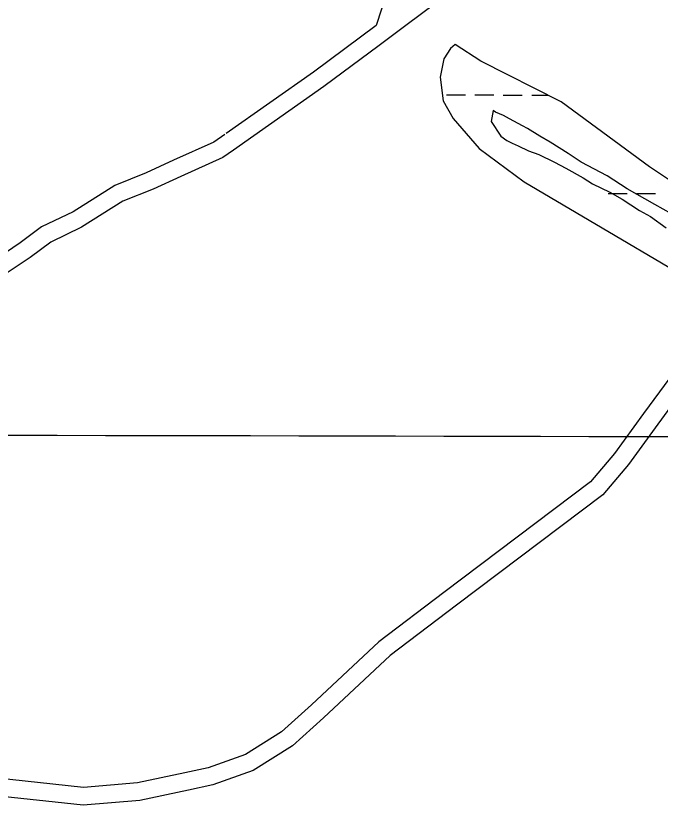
# Model space of a CAD drawing. Extents: x 3187622 to 3225504, y 800805 to 826213.
# Drawn here: x 3205252 to 3206343, y 817715 to 819050 of the extents above; entities that cross this region are included whole.
import ezdxf

# ---------------------------------------------------------------- set-up
doc = ezdxf.new("R2010")
doc.units = 0
for name, color, linetype in [('V-GRID-MAJR', 7, 'Continuous'), ('V-ROAD-CNTR', 7, 'Continuous'), ('V-SITE-VEGE', 7, 'Continuous'), ('V-WETL-SWMP', 7, 'Continuous')]:
    doc.layers.add(name, color=color, linetype=linetype)

msp = doc.modelspace()

# ---------------------------------------------------------------- linework, layer by layer
at = {"layer": 'V-GRID-MAJR'}
msp.add_spline([(3191823.839, 818371.837), (3197059.682, 818359.272), (3202295.526, 818347.468), (3207531.372, 818336.426), (3212767.22, 818326.145), (3218003.0700000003, 818316.626), (3223238.92, 818307.868), (3223238.921, 818307.868)], degree=3, dxfattribs=at)
at = {"layer": 'V-ROAD-CNTR'}
for points in [[(3208990.05498294, 821071.3228299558), (3208942.623077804, 821038.5518954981), (3208790.025383, 820959.477053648), (3208748.9964650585, 820932.459107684), (3208662.3796382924, 820882.0812084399), (3208528.303906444, 820796.3883798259), (3208407.3671483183, 820683.6866052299), (3208292.522378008, 820613.580745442), (3208158.32164641, 820551.2118701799), (3207971.666019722, 820404.213164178), (3207762.699437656, 820274.435423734), (3207547.325868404, 820130.86771087), (3207226.987509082, 819921.7841290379), (3207073.332816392, 819828.6393153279), (3206915.146132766, 819706.447559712), (3206747.70946764, 819603.6947652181), (3206519.8379233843, 819447.9190767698), (3206316.252330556, 819317.17433826), (3206097.4657681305, 819172.0866284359), (3205914.6881336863, 819035.570901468)], [(3205170.221622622, 819387.1591982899), (3205259.9754431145, 819474.9460227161), (3205321.241320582, 819519.390933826), (3205366.883229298, 819551.9888686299), (3205418.873125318, 819608.500755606), (3205497.619967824, 819689.881592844), (3205557.83684739, 819746.3824798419), (3205589.7247836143, 819793.6733852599), (3205615.8247314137, 819802.297368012), (3205637.059688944, 819783.015406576), (3205716.159530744, 819712.6415473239), (3205806.445350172, 819614.3487439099), (3205897.379168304, 819557.8958568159), (3205968.3590263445, 819493.4589856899), (3206024.9759131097, 819469.97903265), (3206099.0677649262, 819408.96915467), (3206085.4807921, 819378.3272159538), (3206043.3178764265, 819346.870278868), (3206008.66094574, 819297.6143773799), (3205966.405030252, 819212.223548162), (3205889.179184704, 819115.5137415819), (3205862.629237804, 819034.131904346)], [(3205862.629237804, 819034.131904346), (3205756.5164500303, 818954.8760628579), (3205608.389746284, 818851.2052702)], [(3205914.6881336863, 819035.570901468), (3205867.387228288, 819000.2419721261)], [(3205867.387228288, 819000.2419721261), (3205774.0984148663, 818930.5641114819), (3205620.89672127, 818823.341325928)], [(3205606.347750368, 818849.7762730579), (3205587.788787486, 818836.787299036), (3205519.548923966, 818806.1043604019), (3205473.185016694, 818784.5684034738), (3205419.793123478, 818763.56044549), (3205349.296264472, 818719.0065345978), (3205296.1813707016, 818693.39058583), (3205259.700443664, 818666.24064013), (3205211.2565405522, 818633.798705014), (3205163.11263684, 818602.962766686), (3205142.6966776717, 818585.3368019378)], [(3205620.89672127, 818823.341325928), (3205602.6727577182, 818810.5873514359), (3205532.018899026, 818778.818414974), (3205485.00699305, 818756.9804586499), (3205433.4190962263, 818736.6824992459), (3205363.874235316, 818692.7305871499), (3205311.793339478, 818667.6126373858), (3205277.0124090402, 818641.7286891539), (3205227.694507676, 818608.7007552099), (3205181.096600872, 818578.8548149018), (3205161.435640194, 818561.8818488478)], [(3206523.2649165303, 818584.1048044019), (3206474.638013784, 818565.691841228), (3206424.4421141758, 818528.166916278), (3206398.82516541, 818492.3899878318), (3206359.5632439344, 818438.1480963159), (3206315.1903326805, 818377.7142171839), (3206266.1024308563, 818310.128352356), (3206225.144512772, 818262.085448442), (3205977.223008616, 818074.827822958)], [(3206535.463892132, 818556.64585932), (3206489.213984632, 818539.131894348), (3206446.1280708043, 818506.922958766), (3206423.173116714, 818474.8620228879), (3206383.80519545, 818420.474131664), (3206339.418284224, 818360.022252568), (3206289.6903836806, 818291.554389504), (3206245.844471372, 818240.1254923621), (3205998.622965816, 818053.3958658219)], [(3205977.223008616, 818074.827822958), (3205867.039228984, 817991.6039894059), (3205752.744457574, 817885.123202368), (3205702.447558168, 817839.5902934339), (3205641.089680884, 817800.9573706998), (3205577.77680751, 817778.7474151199), (3205538.563885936, 817769.886432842), (3205458.19204668, 817752.884466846), (3205367.0152290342, 817745.42748176), (3205215.609531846, 817761.540449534), (3205198.890565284, 817762.776447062)], [(3205998.622965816, 818053.3958658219), (3205886.355190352, 817968.5980354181), (3205773.03641699, 817863.0272465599), (3205720.6435217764, 817815.5963414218), (3205654.2116546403, 817773.769425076), (3205586.0767909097, 817749.8654728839), (3205544.973873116, 817740.578491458), (3205462.536037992, 817723.140526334), (3205366.64722977, 817715.2975420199), (3205212.9155372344, 817731.6585092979), (3205175.774611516, 817734.4035038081)]]:
    msp.add_lwpolyline(points, dxfattribs=at)
at = {"layer": 'V-SITE-VEGE'}
msp.add_lwpolyline([(3206362.037, 818715.4670000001), (3206334.197, 818731.511), (3206287.31, 818757.7660000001), (3206253.606, 818779.655), (3206209.654, 818802.986), (3206187.668, 818817.5800000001), (3206156.897, 818836.549), (3206139.313, 818846.758), (3206118.798, 818859.892), (3206110.008, 818864.2660000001), (3206088.031, 818875.932), (3206077.775, 818881.767), (3206064.592, 818887.595), (3206060.1950000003, 818890.514), (3206057.305, 818871.482), (3206073.454, 818846.6290000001), (3206083.7120000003, 818839.334), (3206092.502, 818834.96), (3206102.756, 818830.589), (3206120.336, 818821.84), (3206137.91, 818816.022), (3206164.2800000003, 818802.898), (3206183.327, 818792.691), (3206212.629, 818776.649), (3206228.749, 818766.434), (3206258.052, 818751.856), (3206278.563, 818740.186), (3206307.872, 818721.216), (3206326.916, 818711.0040000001), (3206353.296, 818692.032)], dxfattribs=at)
at = {"layer": 'V-WETL-SWMP'}
for p, q in [((3205981.649162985, 818916.6504316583), (3206013.649095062, 818916.5852545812)), ((3206029.6490611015, 818916.5526660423), (3206061.648993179, 818916.4874889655)), ((3206077.648959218, 818916.4549004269), (3206109.648891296, 818916.3897233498)), ((3206125.6488573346, 818916.3571348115), (3206153.2859451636, 818916.3008439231)), ((3206255.218111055, 818749.9188881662), (3206287.2180431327, 818749.8537110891)), ((3206303.2180091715, 818749.821122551), (3206335.2179412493, 818749.7559454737))]:
    msp.add_line(p, q, dxfattribs=at)
msp.add_lwpolyline([(3206450.247, 818711.723), (3206325.307, 818794.859), (3206175.73, 818904.988), (3206039.397, 818973.706), (3205995.949, 819001.683), (3205987.95, 818995.073), (3205976.96, 818977.654), (3205970.983, 818946.832), (3205976.021, 818906.414), (3205992.656, 818876.613), (3206036.724, 818826.024), (3206112.8140000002, 818769.46), (3206499.6210000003, 818541.8740000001)], dxfattribs=at)

doc.saveas('drawing.dxf')
